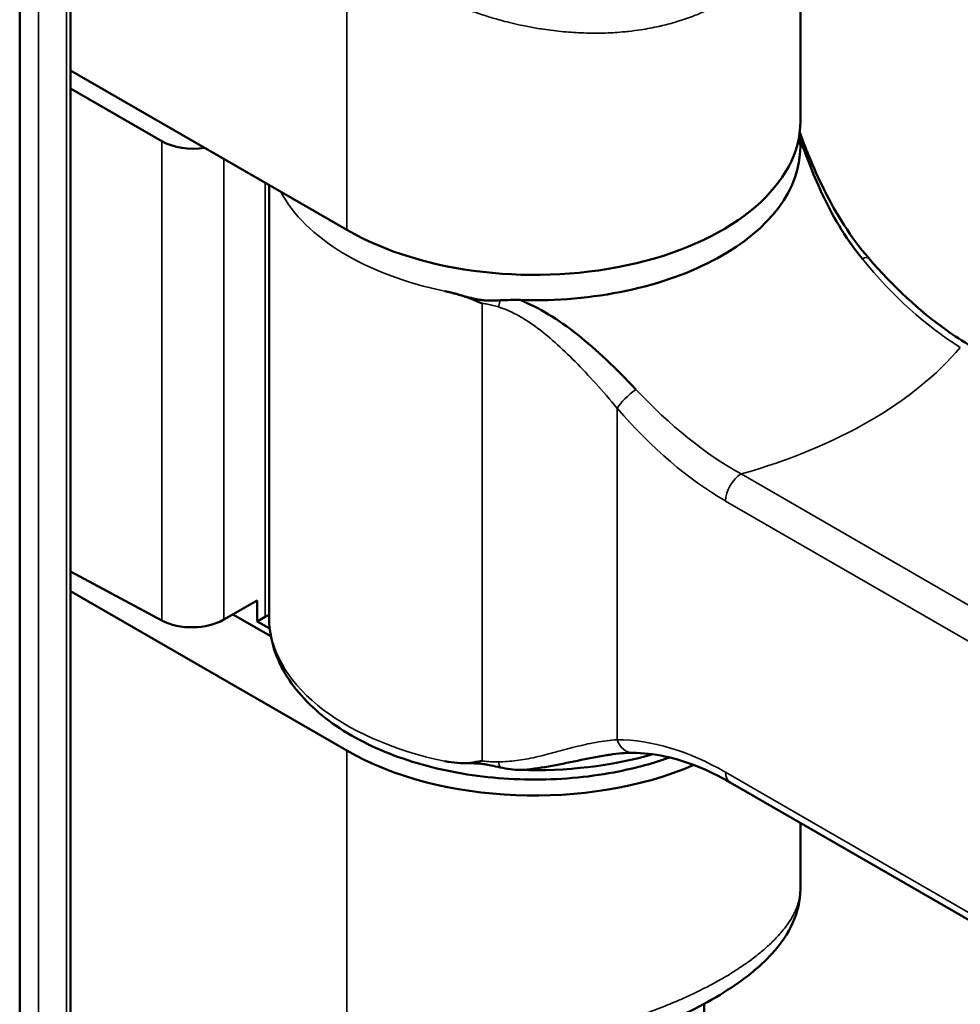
# Model space of a CAD drawing. Header units: millimetres. Extents: x 0 to 14369, y -869 to 2970.
# Tile 668 of 787: x 3620 to 3641, y 1715 to 1737. Entities that reach past the tile are written whole.
import ezdxf

# ---------------------------------------------------------------- set-up
doc = ezdxf.new("R2010")
doc.units = ezdxf.units.MM
doc.header["$LTSCALE"] = 10
doc.layers.add('Sichtbar (ISO)', color=7, linetype='Continuous', lineweight=50)
doc.layers.add('Sichtbar schmal (ISO)', color=7, linetype='Continuous', lineweight=35)

msp = doc.modelspace()

# ---------------------------------------------------------------- linework, layer by layer
at = {"layer": 'Sichtbar (ISO)'}
for p, q in [((3620.931, 1745.871), (3620.931, 1711.251)), ((3620.931, 1745.871), (3620.931, 1711.251)), ((3619.782, 1741.698), (3619.782, 1710.762)), ((3637.414, 1734.583), (3637.414, 1740.162)), ((3627.172, 1732.133), (3620.931, 1735.736)), ((3620.931, 1735.328), (3622.991, 1734.139)), ((3622.991, 1734.139), (3620.931, 1735.328)), ((3625.414, 1733.148), (3625.414, 1723.397)), ((3631.658, 1730.267), (3631.658, 1730.267)), ((3631.658, 1730.267), (3631.658, 1730.267)), ((3632.598, 1728.877), (3632.598, 1728.88)), ((3632.598, 1728.877), (3632.598, 1728.88)), ((3620.931, 1724.42), (3622.991, 1723.312)), ((3622.991, 1723.312), (3620.931, 1724.42)), ((3620.931, 1723.979), (3627.172, 1720.376)), ((3624.393, 1723.333), (3625.147, 1723.769)), ((3625.147, 1723.769), (3624.393, 1723.333)), ((3625.147, 1723.769), (3625.147, 1723.29)), ((3625.147, 1723.29), (3625.147, 1723.769)), ((3625.456, 1722.959), (3624.6, 1723.453)), ((3625.329, 1723.395), (3625.147, 1723.29)), ((3625.147, 1723.29), (3625.329, 1723.395)), ((3625.147, 1723.29), (3625.429, 1723.132)), ((3625.429, 1723.132), (3625.147, 1723.29)), ((3635.827, 1719.659), (3643.327, 1715.33)), ((3637.414, 1718.743), (3637.414, 1717.246)), ((3637.414, 1717.246), (3637.414, 1717.246)), ((3635.243, 1713.844), (3635.243, 1714.659))]:
    msp.add_line(p, q, dxfattribs=at)
for centre, major_axis, ratio, start_param, end_param in [((3631.414, 1734.583), (6, 0), 0.57735, 3.926991, 6.283185), ((3623.686, 1734.554), (-1, 0.015), 0.587337, 0.811888, 1.858998), ((3623.686, 1734.554), (1, -0.015), 0.587337, 3.953481, 5.00059), ((3631.414, 1734.011), (6, 0), 0.57735, 4.65774, 6.283185), ((3638.58, 1731.167), (0.377, 0.328), 0.260129, 6.283184, 6.283848), ((3624.622, 1723.803), (-1, 0), 0.57735, 2.356194, 2.485121), ((3624.622, 1723.803), (1, 0), 0.57735, 5.497787, 5.626713), ((3623.686, 1723.727), (1, 0.015), 0.567188, 3.936017, 5.48936), ((3623.686, 1723.727), (-1, -0.015), 0.567188, 0.794424, 2.347767), ((3631.414, 1722.825), (6, 0), 0.57735, 3.926991, 5.354557), ((3631.414, 1723.397), (-6, 0), 0.57735, 1.51639, 2.031039), ((3633.63, 1720.825), (-0.002, -0.5), 0.773951, 6.28269, 6.283185)]:
    msp.add_ellipse(centre, major_axis=major_axis, ratio=ratio, start_param=start_param, end_param=end_param, dxfattribs=at)
for points in [[(3637.414, 1734.011), (3637.414, 1734.11), (3637.408, 1734.21), (3637.395, 1734.308)], [(3629.386, 1730.751), (3629.481, 1730.731), (3629.668, 1730.683), (3629.955, 1730.596), (3630.13, 1730.507), (3630.224, 1730.476)], [(3633.702, 1728.53), (3633.477, 1728.767), (3633.036, 1729.216), (3632.378, 1729.792), (3631.722, 1730.248), (3631.301, 1730.465), (3631.087, 1730.552)], [(3633.628, 1720.325), (3633.469, 1720.326), (3633.295, 1720.31), (3633.11, 1720.282)], [(3630.224, 1720.142), (3630.13, 1720.132), (3629.955, 1720.089), (3629.668, 1720.093), (3629.481, 1720.117), (3629.386, 1720.137)], [(3629.386, 1720.137), (3629.409, 1720.132), (3629.432, 1720.128), (3629.455, 1720.124)]]:
    msp.add_open_spline(points, degree=3, dxfattribs=at)
for points, knots in [([(3637.399, 1734.332), (3637.458, 1734.174), (3637.526, 1733.999), (3637.705, 1733.565), (3637.822, 1733.3), (3638.222, 1732.499), (3638.553, 1731.96), (3638.957, 1731.495)], [0.0112135, 0.0112135, 0.0112135, 0.0112135, 0.0774711, 0.0774711, 0.1707457, 0.1707457, 0.3635278, 0.3635278, 0.3635278, 0.3635278]), ([(3637.407, 1734.196), (3637.469, 1734.022), (3637.607, 1733.643), (3637.883, 1732.97), (3638.264, 1732.234), (3638.611, 1731.73), (3638.814, 1731.481)], [0.0021521, 0.0021521, 0.0021521, 0.0021521, 0.25, 0.5, 0.75, 1, 1, 1, 1]), ([(3638.957, 1731.495), (3639.505, 1730.864), (3640.106, 1730.302), (3640.896, 1729.74), (3641.087, 1729.616), (3641.277, 1729.507)], [0, 0, 0, 0, 0.2603472, 0.2603472, 0.3429717, 0.3429717, 0.3429717, 0.3429717]), ([(3630.634, 1730.544), (3630.563, 1730.541), (3630.496, 1730.538), (3630.38, 1730.539), (3630.334, 1730.54), (3630.249, 1730.547), (3630.213, 1730.551), (3630.126, 1730.564), (3630.078, 1730.573), (3629.889, 1730.616), (3629.749, 1730.661), (3629.54, 1730.716), (3629.494, 1730.727), (3629.449, 1730.737)], [-0.1466294, -0.1466294, -0.1466294, -0.1466294, -0.1215498, -0.1215498, -0.104217, -0.104217, -0.0907804, -0.0907804, -0.0727387, -0.0727387, -0.0210866, -0.0210866, -0.0066594, -0.0066594, -0.0066594, -0.0066594]), ([(3631.087, 1730.552), (3631.012, 1730.555), (3630.939, 1730.555), (3630.787, 1730.551), (3630.712, 1730.548), (3630.634, 1730.544)], [-0.04601307, -0.04601307, -0.04601307, -0.04601307, -0.02379196, -0.02379196, -0.00003084, -0.00003084, -0.00003084, -0.00003084]), ([(3634.463, 1720.221), (3634.1, 1720.092), (3633.716, 1719.987), (3632.709, 1719.785), (3632.069, 1719.722), (3630.79, 1719.721), (3630.151, 1719.781), (3628.934, 1720.021), (3628.355, 1720.2), (3627.312, 1720.668), (3626.849, 1720.956), (3626.098, 1721.624), (3625.806, 1722.002), (3625.487, 1722.729), (3625.414, 1723.063), (3625.414, 1723.397)], [1.80477, 1.80477, 1.80477, 1.80477, 2.021753, 2.021753, 2.353778, 2.353778, 2.684684, 2.684684, 3.016672, 3.016672, 3.350844, 3.350844, 3.678958, 3.678958, 3.926991, 3.926991, 3.926991, 3.926991]), ([(3635.827, 1719.659), (3635.321, 1719.952), (3634.817, 1720.148), (3634.102, 1720.299), (3633.859, 1720.324), (3633.628, 1720.325)], [0, 0, 0, 0, 0.2204353, 0.2204353, 0.3400858, 0.3400858, 0.3400858, 0.3400858]), ([(3629.771, 1720.094), (3629.86, 1720.091), (3629.944, 1720.091), (3630.077, 1720.088), (3630.126, 1720.086), (3630.212, 1720.078), (3630.249, 1720.074), (3630.333, 1720.061), (3630.38, 1720.052), (3630.496, 1720.028), (3630.563, 1720.011), (3630.634, 1719.996)], [-0.0911839, -0.0911839, -0.0911839, -0.0911839, -0.06425694, -0.06425694, -0.04856013, -0.04856013, -0.03688952, -0.03688952, -0.02185801, -0.02185801, -0.00002354, -0.00002354, -0.00002354, -0.00002354]), ([(3631.087, 1719.938), (3631.301, 1719.953), (3631.722, 1720.011), (3632.378, 1720.147), (3632.841, 1720.243), (3633.085, 1720.28), (3633.109, 1720.284)], [0, 0, 0, 0, 0.25, 0.5, 0.75, 0.7774168, 0.7774168, 0.7774168, 0.7774168]), ([(3630.634, 1719.996), (3630.712, 1719.98), (3630.787, 1719.966), (3630.939, 1719.946), (3631.012, 1719.94), (3631.087, 1719.938)], [-0.04604179, -0.04604179, -0.04604179, -0.04604179, -0.02227151, -0.02227151, -0.00001265, -0.00001265, -0.00001265, -0.00001265]), ([(3637.414, 1717.246), (3637.414, 1716.984), (3637.351, 1716.726), (3637.133, 1716.238), (3636.969, 1716.005), (3636.486, 1715.476), (3636.121, 1715.188), (3635.222, 1714.625), (3634.661, 1714.349), (3633.523, 1713.896), (3632.941, 1713.707), (3631.783, 1713.404), (3631.194, 1713.286), (3630.038, 1713.123), (3629.462, 1713.08), (3628.82, 1713.08), (3628.709, 1713.082), (3628.6, 1713.086)], [0, 0, 0, 0, 0.114508, 0.114508, 0.241433, 0.241433, 0.426078, 0.426078, 0.628566, 0.628566, 0.809259, 0.809259, 0.987663, 0.987663, 1.175049, 1.175049, 1.215109, 1.215109, 1.215109, 1.215109])]:
    msp.add_open_spline(points, degree=3, knots=knots, dxfattribs=at)
at = {"layer": 'Sichtbar schmal (ISO)'}
for p, q in [((3620.843, 1745.748), (3620.843, 1711.129)), ((3620.843, 1711.129), (3620.843, 1745.748)), ((3619.782, 1741.698), (3619.782, 1710.762)), ((3620.207, 1710.762), (3620.207, 1741.8)), ((3620.207, 1741.8), (3620.207, 1710.762)), ((3627.172, 1738.95), (3627.172, 1732.133)), ((3622.991, 1734.139), (3622.991, 1723.312)), ((3622.991, 1723.312), (3622.991, 1734.139)), ((3624.393, 1723.333), (3624.393, 1733.738)), ((3624.393, 1733.738), (3624.393, 1723.333)), ((3625.329, 1733.197), (3625.329, 1723.395)), ((3625.329, 1723.395), (3625.329, 1733.197)), ((3629.963, 1730.584), (3629.963, 1730.583)), ((3629.963, 1730.583), (3629.963, 1730.584)), ((3630.224, 1730.476), (3630.224, 1720.142)), ((3631.874, 1730.133), (3631.874, 1730.134)), ((3631.874, 1730.134), (3631.874, 1730.133)), ((3631.365, 1729.999), (3631.365, 1729.998)), ((3631.365, 1729.998), (3631.365, 1729.999)), ((3631.874, 1729.591), (3631.874, 1729.592)), ((3631.874, 1729.592), (3631.874, 1729.591)), ((3632.51, 1728.973), (3632.51, 1728.97)), ((3632.51, 1728.97), (3632.51, 1728.973)), ((3633.276, 1720.621), (3633.276, 1728.105)), ((3643.577, 1722.295), (3636.077, 1726.624)), ((3635.724, 1726.012), (3643.223, 1721.682)), ((3627.172, 1720.376), (3627.172, 1713.56)), ((3643.223, 1715.558), (3635.724, 1719.888))]:
    msp.add_line(p, q, dxfattribs=at)
for centre, major_axis, ratio, start_param, end_param in [((3631.414, 1734.011), (-6, 0), 0.57735, 0.297528, 1.226029), ((3638.58, 1731.167), (0.377, 0.328), 0.260129, 0.000663, 0.699265), ((3631.414, 1732.174), (-10.684, 0), 0.57735, 2.022432, 2.689957), ((3633.63, 1728.309), (0.377, 0.328), 0.260129, 1.160493, 2.500668), ((3635.576, 1736.111), (-3.621, 10.646), 0.532643, 2.224516, 2.595265), ((3636.077, 1726.216), (0.25, 0.433), 0.57735, 0.785401, 2.356191), ((3631.414, 1723.397), (-6, 0), 0.57735, 0, 1.226029), ((3633.63, 1720.825), (-0.002, -0.5), 0.773951, 5.135706, 6.28269), ((3635.544, 1710.216), (-3.377, 10.232), 0.559282, 5.723132, 6.098445), ((3636.077, 1720.092), (-0.25, -0.433), 0.57735, 5.497787, 6.283185)]:
    msp.add_ellipse(centre, major_axis=major_axis, ratio=ratio, start_param=start_param, end_param=end_param, dxfattribs=at)
for points, knots in [([(3628.079, 1738.043), (3628.21, 1737.955), (3628.344, 1737.869), (3628.481, 1737.788), (3628.494, 1737.78), (3628.506, 1737.773), (3628.519, 1737.765), (3628.644, 1737.692), (3628.771, 1737.621), (3628.9, 1737.553), (3628.921, 1737.543), (3628.942, 1737.532), (3628.963, 1737.521), (3629.085, 1737.459), (3629.208, 1737.399), (3629.333, 1737.342), (3629.365, 1737.328), (3629.397, 1737.314), (3629.429, 1737.3), (3629.544, 1737.249), (3629.66, 1737.201), (3629.778, 1737.155), (3629.821, 1737.139), (3629.865, 1737.122), (3629.909, 1737.106), (3630.015, 1737.066), (3630.123, 1737.029), (3630.231, 1736.994), (3630.286, 1736.976), (3630.342, 1736.958), (3630.397, 1736.941), (3630.494, 1736.912), (3630.591, 1736.884), (3630.689, 1736.858), (3630.76, 1736.839), (3630.831, 1736.821), (3630.902, 1736.804), (3630.985, 1736.784), (3631.067, 1736.766), (3631.149, 1736.748), (3631.249, 1736.728), (3631.349, 1736.709), (3631.448, 1736.692), (3631.502, 1736.683), (3631.556, 1736.674), (3631.61, 1736.666), (3631.763, 1736.643), (3631.915, 1736.624), (3632.067, 1736.61), (3632.218, 1736.596), (3632.369, 1736.587), (3632.518, 1736.581), (3632.602, 1736.579), (3632.685, 1736.577), (3632.767, 1736.577), (3632.832, 1736.577), (3632.897, 1736.578), (3632.962, 1736.579), (3633.108, 1736.583), (3633.252, 1736.591), (3633.394, 1736.604), (3633.439, 1736.608), (3633.484, 1736.612), (3633.529, 1736.617), (3633.625, 1736.627), (3633.72, 1736.64), (3633.814, 1736.654), (3633.951, 1736.675), (3634.086, 1736.701), (3634.219, 1736.73), (3634.246, 1736.736), (3634.274, 1736.743), (3634.301, 1736.749), (3634.405, 1736.774), (3634.508, 1736.801), (3634.609, 1736.831), (3634.735, 1736.869), (3634.859, 1736.911), (3634.98, 1736.957), (3635, 1736.965), (3635.02, 1736.972), (3635.039, 1736.98), (3635.139, 1737.019), (3635.236, 1737.061), (3635.33, 1737.106), (3635.443, 1737.16), (3635.552, 1737.217), (3635.657, 1737.277), (3635.673, 1737.287), (3635.689, 1737.296), (3635.705, 1737.305), (3635.793, 1737.358), (3635.879, 1737.413), (3635.961, 1737.471), (3636.058, 1737.539), (3636.152, 1737.61), (3636.24, 1737.685), (3636.251, 1737.694), (3636.261, 1737.702), (3636.271, 1737.711), (3636.349, 1737.778), (3636.423, 1737.847), (3636.493, 1737.919), (3636.573, 1738.001), (3636.648, 1738.085), (3636.718, 1738.173), (3636.788, 1738.26), (3636.853, 1738.35), (3636.913, 1738.443), (3636.96, 1738.516), (3637.004, 1738.59), (3637.044, 1738.666), (3637.056, 1738.687), (3637.067, 1738.709), (3637.078, 1738.731), (3637.128, 1738.829), (3637.172, 1738.93), (3637.211, 1739.033), (3637.226, 1739.072), (3637.24, 1739.11), (3637.253, 1739.149), (3637.275, 1739.215), (3637.294, 1739.282), (3637.312, 1739.349), (3637.333, 1739.432), (3637.352, 1739.516), (3637.367, 1739.601), (3637.371, 1739.627), (3637.375, 1739.652), (3637.379, 1739.677), (3637.395, 1739.788), (3637.406, 1739.901), (3637.411, 1740.016), (3637.413, 1740.064), (3637.414, 1740.113), (3637.414, 1740.162)], [0, 0, 0, 0, 0.0277778, 0.0277778, 0.0277778, 0.0303196, 0.0303196, 0.0303196, 0.0555556, 0.0555556, 0.0555556, 0.0596155, 0.0596155, 0.0596155, 0.0833333, 0.0833333, 0.0833333, 0.0893407, 0.0893407, 0.0893407, 0.1111111, 0.1111111, 0.1111111, 0.1191849, 0.1191849, 0.1191849, 0.1388889, 0.1388889, 0.1388889, 0.1490276, 0.1490276, 0.1490276, 0.1666667, 0.1666667, 0.1666667, 0.1795471, 0.1795471, 0.1795471, 0.1944444, 0.1944444, 0.1944444, 0.2124792, 0.2124792, 0.2124792, 0.2222222, 0.2222222, 0.2222222, 0.25, 0.25, 0.25, 0.2777778, 0.2777778, 0.2777778, 0.293274, 0.293274, 0.293274, 0.3055556, 0.3055556, 0.3055556, 0.3333333, 0.3333333, 0.3333333, 0.342129, 0.342129, 0.342129, 0.3611111, 0.3611111, 0.3611111, 0.3888889, 0.3888889, 0.3888889, 0.3946463, 0.3946463, 0.3946463, 0.4166667, 0.4166667, 0.4166667, 0.4444444, 0.4444444, 0.4444444, 0.4490479, 0.4490479, 0.4490479, 0.4722222, 0.4722222, 0.4722222, 0.5, 0.5, 0.5, 0.5041905, 0.5041905, 0.5041905, 0.5277778, 0.5277778, 0.5277778, 0.5555556, 0.5555556, 0.5555556, 0.5587749, 0.5587749, 0.5587749, 0.5833333, 0.5833333, 0.5833333, 0.6111111, 0.6111111, 0.6111111, 0.6388889, 0.6388889, 0.6388889, 0.6605339, 0.6605339, 0.6605339, 0.6666667, 0.6666667, 0.6666667, 0.6944444, 0.6944444, 0.6944444, 0.7047895, 0.7047895, 0.7047895, 0.7222222, 0.7222222, 0.7222222, 0.7436739, 0.7436739, 0.7436739, 0.75, 0.75, 0.75, 0.7777778, 0.7777778, 0.7777778, 0.7895509, 0.7895509, 0.7895509, 0.7895509]), ([(3630.634, 1730.544), (3630.633, 1730.541), (3630.633, 1730.538), (3630.632, 1730.536), (3630.626, 1730.512), (3630.619, 1730.485), (3630.613, 1730.461), (3630.607, 1730.437), (3630.602, 1730.415), (3630.597, 1730.394)], [0, 0, 0, 0, 0.052198, 0.052198, 0.052198, 0.532383, 0.532383, 0.532383, 1, 1, 1, 1]), ([(3630.597, 1720.122), (3630.602, 1720.099), (3630.607, 1720.078), (3630.613, 1720.058), (3630.619, 1720.038), (3630.625, 1720.019), (3630.632, 1720.002), (3630.633, 1720), (3630.634, 1719.998), (3630.634, 1719.996)], [0, 0, 0, 0, 0.468815, 0.468815, 0.468815, 0.950232, 0.950232, 0.950232, 1, 1, 1, 1]), ([(3637.414, 1717.246), (3637.414, 1717.242), (3637.414, 1717.237), (3637.414, 1717.233), (3637.414, 1717.211), (3637.413, 1717.189), (3637.411, 1717.167), (3637.406, 1717.105), (3637.395, 1717.042), (3637.379, 1716.978), (3637.362, 1716.914), (3637.34, 1716.849), (3637.312, 1716.784), (3637.296, 1716.748), (3637.279, 1716.712), (3637.26, 1716.675), (3637.245, 1716.646), (3637.229, 1716.617), (3637.211, 1716.588), (3637.172, 1716.523), (3637.128, 1716.457), (3637.078, 1716.391), (3637.062, 1716.37), (3637.046, 1716.349), (3637.029, 1716.329), (3636.993, 1716.284), (3636.955, 1716.239), (3636.914, 1716.194), (3636.854, 1716.128), (3636.789, 1716.062), (3636.718, 1715.996), (3636.704, 1715.983), (3636.689, 1715.969), (3636.674, 1715.956), (3636.617, 1715.904), (3636.557, 1715.852), (3636.493, 1715.8), (3636.413, 1715.735), (3636.329, 1715.67), (3636.24, 1715.606), (3636.225, 1715.596), (3636.21, 1715.585), (3636.195, 1715.575), (3636.12, 1715.522), (3636.042, 1715.469), (3635.96, 1715.417), (3635.863, 1715.354), (3635.762, 1715.292), (3635.656, 1715.232), (3635.641, 1715.223), (3635.625, 1715.213), (3635.609, 1715.204), (3635.518, 1715.153), (3635.425, 1715.102), (3635.329, 1715.052), (3635.216, 1714.993), (3635.099, 1714.935), (3634.979, 1714.879), (3634.965, 1714.872), (3634.951, 1714.865), (3634.937, 1714.859), (3634.83, 1714.809), (3634.721, 1714.76), (3634.609, 1714.712), (3634.482, 1714.658), (3634.352, 1714.605), (3634.22, 1714.554), (3634.088, 1714.502), (3633.952, 1714.452), (3633.815, 1714.404), (3633.707, 1714.366), (3633.598, 1714.33), (3633.488, 1714.294), (3633.457, 1714.284), (3633.426, 1714.274), (3633.394, 1714.264), (3633.252, 1714.219), (3633.107, 1714.176), (3632.961, 1714.135), (3632.907, 1714.119), (3632.852, 1714.104), (3632.797, 1714.089), (3632.705, 1714.064), (3632.611, 1714.04), (3632.518, 1714.017), (3632.403, 1713.988), (3632.287, 1713.96), (3632.17, 1713.934), (3632.136, 1713.926), (3632.101, 1713.918), (3632.067, 1713.911), (3631.915, 1713.878), (3631.762, 1713.846), (3631.609, 1713.818), (3631.456, 1713.789), (3631.302, 1713.762), (3631.149, 1713.738), (3631.128, 1713.735), (3631.106, 1713.731), (3631.085, 1713.728), (3630.953, 1713.708), (3630.82, 1713.689), (3630.688, 1713.673), (3630.654, 1713.668), (3630.619, 1713.664), (3630.584, 1713.66), (3630.466, 1713.646), (3630.348, 1713.633), (3630.23, 1713.622), (3630.183, 1713.618), (3630.136, 1713.614), (3630.089, 1713.61), (3629.984, 1713.601), (3629.88, 1713.593), (3629.777, 1713.587), (3629.719, 1713.584), (3629.662, 1713.58), (3629.604, 1713.578), (3629.513, 1713.573), (3629.423, 1713.57), (3629.333, 1713.568), (3629.262, 1713.566), (3629.192, 1713.565), (3629.122, 1713.564), (3629.048, 1713.563), (3628.973, 1713.563), (3628.9, 1713.564), (3628.805, 1713.565), (3628.712, 1713.567), (3628.62, 1713.571), (3628.573, 1713.572), (3628.527, 1713.574), (3628.481, 1713.577), (3628.344, 1713.584), (3628.21, 1713.593), (3628.079, 1713.605)], [0.2104278, 0.2104278, 0.2104278, 0.2104278, 0.2124923, 0.2124923, 0.2124923, 0.2222222, 0.2222222, 0.2222222, 0.25, 0.25, 0.25, 0.2777778, 0.2777778, 0.2777778, 0.293289, 0.293289, 0.293289, 0.3055556, 0.3055556, 0.3055556, 0.3333333, 0.3333333, 0.3333333, 0.3421367, 0.3421367, 0.3421367, 0.3611111, 0.3611111, 0.3611111, 0.3888889, 0.3888889, 0.3888889, 0.3946497, 0.3946497, 0.3946497, 0.4166667, 0.4166667, 0.4166667, 0.4444444, 0.4444444, 0.4444444, 0.4490439, 0.4490439, 0.4490439, 0.4722222, 0.4722222, 0.4722222, 0.5, 0.5, 0.5, 0.5041814, 0.5041814, 0.5041814, 0.5277778, 0.5277778, 0.5277778, 0.5555556, 0.5555556, 0.5555556, 0.5587671, 0.5587671, 0.5587671, 0.5833333, 0.5833333, 0.5833333, 0.6111111, 0.6111111, 0.6111111, 0.6388889, 0.6388889, 0.6388889, 0.6605226, 0.6605226, 0.6605226, 0.6666667, 0.6666667, 0.6666667, 0.6944444, 0.6944444, 0.6944444, 0.7047811, 0.7047811, 0.7047811, 0.7222222, 0.7222222, 0.7222222, 0.7436659, 0.7436659, 0.7436659, 0.75, 0.75, 0.75, 0.7777778, 0.7777778, 0.7777778, 0.8055556, 0.8055556, 0.8055556, 0.8094159, 0.8094159, 0.8094159, 0.8333333, 0.8333333, 0.8333333, 0.8396367, 0.8396367, 0.8396367, 0.8611111, 0.8611111, 0.8611111, 0.8697311, 0.8697311, 0.8697311, 0.8888889, 0.8888889, 0.8888889, 0.8996307, 0.8996307, 0.8996307, 0.9166667, 0.9166667, 0.9166667, 0.9300534, 0.9300534, 0.9300534, 0.9444444, 0.9444444, 0.9444444, 0.9628992, 0.9628992, 0.9628992, 0.9722222, 0.9722222, 0.9722222, 1, 1, 1, 1])]:
    msp.add_open_spline(points, degree=3, knots=knots, dxfattribs=at)
for points in [[(3641.027, 1729.482), (3640.247, 1729.956), (3639.498, 1730.644), (3638.814, 1731.481)], [(3630.224, 1730.476), (3630.265, 1730.471), (3630.347, 1730.459), (3630.471, 1730.432), (3630.555, 1730.408), (3630.597, 1730.394)], [(3630.597, 1730.394), (3630.728, 1730.353), (3630.998, 1730.238), (3631.43, 1729.966), (3631.873, 1729.601), (3632.326, 1729.17), (3632.79, 1728.674), (3633.115, 1728.303), (3633.276, 1728.105)], [(3633.702, 1728.53), (3634.464, 1727.723), (3635.265, 1727.07), (3636.077, 1726.624)], [(3633.276, 1720.621), (3633.115, 1720.61), (3632.79, 1720.571), (3632.326, 1720.46), (3631.873, 1720.338), (3631.429, 1720.221), (3630.998, 1720.142), (3630.728, 1720.123), (3630.597, 1720.122)], [(3630.597, 1720.122), (3630.555, 1720.121), (3630.471, 1720.122), (3630.347, 1720.129), (3630.265, 1720.137), (3630.224, 1720.142)]]:
    msp.add_open_spline(points, degree=3, dxfattribs=at)

doc.saveas('drawing.dxf')
